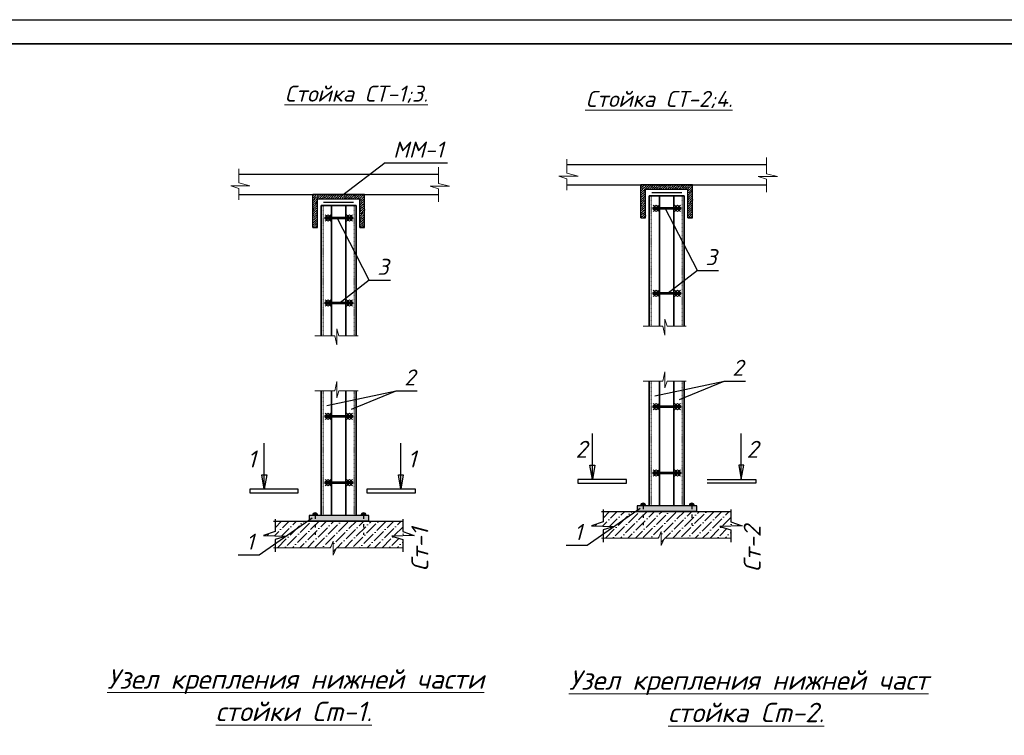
# Model space of a CAD drawing. Header units: millimetres. Extents: x -33345 to 4712671, y -3392 to 121473.
# Tile 361 of 656: x 2054749 to 2075024, y 59461 to 74201. Entities that reach past the tile are written whole.
import ezdxf

# ---------------------------------------------------------------- set-up
doc = ezdxf.new("R2010")
doc.units = ezdxf.units.MM
doc.linetypes.add('ACAD_ISO03W100', pattern=[30, 12, -18])
doc.linetypes.add('DASHED', pattern=[19.05, 12.7, -6.35])
doc.layers.add('_линия', color=7, linetype='Continuous')
doc.layers.add('Сечения', color=7, linetype='Continuous')
for name, color, linetype, lineweight in [('ACO-текст', 7, 'Continuous', 20), ('выпуска', 220, 'Continuous', 35), ('план', 7, 'Continuous', 30), ('Размер 1', 251, 'Continuous', 20), ('Узлы', 134, 'Continuous', 25)]:
    doc.layers.add(name, color=color, linetype=linetype, lineweight=lineweight)
doc.styles.add('_text', font='isocpeui.ttf')
doc.styles.add('ISO', font='isocpeui.ttf')
doc.styles.add('ISOCPEUR', font='isocpeui.ttf', dxfattribs={"height": 300})
doc.styles.get("Standard").update_dxf_attribs({"font": 'arial.ttf'})
doc.linetypes.add('TRACKS', pattern='A,3.81,[130,ltypeshp.shx,S=6.35,R=0,X=0,Y=0],3.81', length=7.62)

# ---------------------------------------------------------------- blocks, each defined once
blk = doc.blocks.new('awertgre')
at = {"ltscale": 20}
blk.add_lwpolyline([(-49481172, 24226618), (-49439172, 24226618), (-49439172, 24196918), (-49481172, 24196918)], close=True, dxfattribs=at)
at = {"lineweight": 35}
blk.add_lwpolyline([(-49479172, 24226118), (-49439672, 24226118), (-49439672, 24197418), (-49479172, 24197418)], close=True, dxfattribs=at)

msp = doc.modelspace()

# ---------------------------------------------------------------- hatches: boundary and pattern name
at = {"lineweight": 13, "ltscale": 0.04}
h = msp.add_hatch(dxfattribs=at)
h.set_pattern_fill('ANSI36', color=256, scale=34.27065, style=0)
h.set_pattern_definition([(45, (1609586.67, 55934.7), (57.704853, 211.584462), [272.023286, -54.404657, 0, -54.404657])])
h.paths.add_polyline_path([(2069627.934, 63775.742), (2069391.824, 63860.96), (2069391.824, 64072.883), (2067431.098, 64072.883), (2066990.12, 63764.392), (2066990.203, 63764.39), (2066990.046, 63764.341), (2066762.982, 63605.496), (2066762.982, 63524.149), (2067905.019, 63524.149), (2067960.571, 63658.838), (2067960.571, 63371.023), (2068028.961, 63524.149), (2069391.824, 63524.149), (2069391.824, 63692.743), (2069164.602, 63764.39)])
h.paths.add_polyline_path([(2067431.098, 64072.883), (2066762.982, 64072.883), (2066762.982, 63860.96), (2066526.872, 63775.742), (2066990.12, 63764.392)])
h = msp.add_hatch(dxfattribs=at)
h.set_pattern_fill('ANSI36', color=256, scale=34.27065, style=0)
h.set_pattern_definition([(45, (1602831.17, 55735.3), (57.704853, 211.584462), [272.023286, -54.404657, 0, -54.404657])])
h.paths.add_polyline_path([(2062872.438, 63576.341), (2062636.327, 63661.559), (2062636.327, 63873.482), (2060675.602, 63873.482), (2060234.623, 63564.992), (2060234.707, 63564.99), (2060234.549, 63564.94), (2060007.486, 63406.096), (2060007.486, 63324.748), (2061149.522, 63324.748), (2061205.075, 63459.438), (2061205.075, 63171.622), (2061273.464, 63324.748), (2062636.327, 63324.748), (2062636.327, 63493.342), (2062409.106, 63564.99)])
h.paths.add_polyline_path([(2060675.602, 63873.482), (2060007.486, 63873.482), (2060007.486, 63661.559), (2059771.375, 63576.341), (2060234.623, 63564.992)])
at = {"layer": 'Сечения', "lineweight": 15}
h = msp.add_hatch(dxfattribs=at)
h.set_pattern_fill('ANSI36', color=256, scale=10.281195, style=0)
h.set_pattern_definition([(45, (338454.985, -604769.112), (17.31145595, 63.47533847), [81.6069859, -16.3213972, 0, -16.3213972])])
h.paths.add_polyline_path([(2068346.875, 70701.855), (2068346.875, 70797.29), (2067797.411, 70797.29), (2067797.411, 70701.855)])
h.paths.add_polyline_path([(2068346.875, 70797.29), (2068346.875, 70701.855), (2068507.456, 70701.855), (2068507.456, 70119.415), (2068602.892, 70119.415), (2068602.892, 70797.29)])
h.paths.add_polyline_path([(2067797.411, 70701.855), (2067797.411, 70797.29), (2067541.394, 70797.29), (2067541.394, 70119.415), (2067636.83, 70119.415), (2067636.83, 70701.855)])
h = msp.add_hatch(dxfattribs=at)
h.set_pattern_fill('ANSI36', color=256, scale=10.281195, style=0)
h.set_pattern_definition([(45, (331699.49, -604968.513), (17.31145595, 63.47533847), [81.6069859, -16.3213972, 0, -16.3213972])])
h.paths.add_polyline_path([(2061591.378, 70502.454), (2061591.378, 70597.89), (2061041.915, 70597.89), (2061041.915, 70502.454)])
h.paths.add_polyline_path([(2061591.378, 70597.89), (2061591.378, 70502.454), (2061751.959, 70502.454), (2061751.959, 69920.015), (2061847.395, 69920.015), (2061847.395, 70597.89)])
h.paths.add_polyline_path([(2061041.915, 70502.454), (2061041.915, 70597.89), (2060785.898, 70597.89), (2060785.898, 69920.015), (2060881.334, 69920.015), (2060881.334, 70502.454)])
at = {"layer": 'Сечения'}
h = msp.add_hatch(color=256, dxfattribs=at)
h.paths.add_polyline_path([(2067586.516, 64189.827), (2067586.516, 64242.277, -0.414213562), (2067638.966, 64189.827)])
h.paths.add_polyline_path([(2067586.516, 64189.827), (2067534.065, 64189.827, -0.414213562), (2067586.516, 64242.277)])
h = msp.add_hatch(color=256, dxfattribs=at)
h.paths.add_polyline_path([(2068587.259, 64189.827), (2068587.259, 64242.277, 0.414213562), (2068534.809, 64189.827)])
h.paths.add_polyline_path([(2068587.259, 64189.827), (2068639.709, 64189.827, 0.414213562), (2068587.259, 64242.277)])
h = msp.add_hatch(color=256, dxfattribs=at)
h.paths.add_polyline_path([(2060831.019, 63990.426), (2060831.019, 64042.877, -0.414213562), (2060883.469, 63990.426)])
h.paths.add_polyline_path([(2060831.019, 63990.426), (2060778.569, 63990.426, -0.414213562), (2060831.019, 64042.877)])
h = msp.add_hatch(color=256, dxfattribs=at)
h.paths.add_polyline_path([(2061831.763, 63990.426), (2061831.763, 64042.877, 0.414213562), (2061779.313, 63990.426)])
h.paths.add_polyline_path([(2061831.763, 63990.426), (2061884.213, 63990.426, 0.414213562), (2061831.763, 64042.877)])
at = {"layer": 'Узлы'}
for points in [[(2068690.702, 64189.827), (2067464.104, 64189.827), (2067464.104, 64072.883), (2068690.702, 64072.883)], [(2061935.206, 63990.426), (2060708.607, 63990.426), (2060708.607, 63873.482), (2061935.206, 63873.482)]]:
    msp.add_hatch(color=256, dxfattribs=at).paths.add_polyline_path(points)

# ---------------------------------------------------------------- linework, layer by layer
at = {"ltscale": 100}
for p, q in [((2062273.985, 71251.268), (2061373.817, 70567.658)), ((2062273.985, 71251.268), (2063561.626, 71251.268)), ((2068703.958, 69035.832), (2068033.441, 70334.289)), ((2061948.461, 68836.431), (2061277.944, 70134.888)), ((2068703.958, 69035.832), (2068077.394, 68545.913)), ((2068703.958, 69035.832), (2069138.334, 69035.832)), ((2061948.461, 68836.431), (2061321.898, 68346.513)), ((2061948.461, 68836.431), (2062382.837, 68836.431)), ((2067829.574, 66450.288), (2069258.447, 66757.987)), ((2068338.168, 66380.941), (2069258.447, 66757.987)), ((2069258.447, 66757.987), (2069692.823, 66757.987)), ((2061074.078, 66250.888), (2062502.95, 66558.586)), ((2061582.671, 66181.54), (2062502.95, 66558.586)), ((2062502.95, 66558.586), (2062937.326, 66558.586)), ((2066435.026, 63376.072), (2067526.202, 64139.413)), ((2059679.529, 63176.671), (2060770.705, 63940.012)), ((2066000.65, 63376.072), (2066435.026, 63376.072)), ((2059245.153, 63176.671), (2059679.529, 63176.671))]:
    msp.add_line(p, q, dxfattribs=at)
at = {"linetype": 'Continuous', "lineweight": 25, "ltscale": 100}
for p, q in [((2066541.987, 64727.16), (2066491.709, 65027.61)), ((2066491.709, 65027.61), (2066592.265, 65027.61)), ((2066592.265, 65027.61), (2066541.987, 64727.16)), ((2069658.965, 65027.61), (2069558.409, 65027.61)), ((2069558.409, 65027.61), (2069608.687, 64727.16)), ((2069608.687, 64727.16), (2069658.965, 65027.61)), ((2059786.491, 64527.759), (2059736.213, 64828.209)), ((2059736.213, 64828.209), (2059836.769, 64828.209)), ((2059836.769, 64828.209), (2059786.491, 64527.759)), ((2062596.405, 64527.759), (2062546.127, 64828.209)), ((2062546.127, 64828.209), (2062646.683, 64828.209)), ((2062646.683, 64828.209), (2062596.405, 64527.759)), ((2066241.987, 64727.16), (2066241.987, 64657.16)), ((2067241.987, 64727.16), (2066241.987, 64727.16)), ((2067241.987, 64657.16), (2067241.987, 64727.16)), ((2068908.687, 64727.16), (2069908.687, 64727.16)), ((2069908.687, 64727.16), (2069908.687, 64657.16)), ((2059486.491, 64527.759), (2059486.491, 64457.759)), ((2060486.491, 64527.759), (2059486.491, 64527.759)), ((2060486.491, 64457.759), (2060486.491, 64527.759)), ((2062896.405, 64527.759), (2061896.405, 64527.759)), ((2061896.405, 64527.759), (2061896.405, 64457.759)), ((2062896.405, 64457.759), (2062896.405, 64527.759)), ((2066241.987, 64657.16), (2067241.987, 64657.16)), ((2069908.687, 64657.16), (2068908.687, 64657.16)), ((2059486.491, 64457.759), (2060486.491, 64457.759)), ((2061896.405, 64457.759), (2062896.405, 64457.759))]:
    msp.add_line(p, q, dxfattribs=at)
for points in [[(2066541.987, 64727.16), (2066541.987, 65677.16)], [(2069608.687, 64727.16), (2069608.687, 65677.16)], [(2059786.491, 64527.759), (2059786.491, 65477.759)], [(2062596.405, 64527.759), (2062596.405, 65477.759)]]:
    msp.add_lwpolyline(points, dxfattribs=at)
at = {"color": 177, "ltscale": 10, "true_color": 0x293189}
for points in [[(2066762.982, 64113.876), (2066762.982, 63860.96), (2066526.872, 63775.742), (2066990.203, 63764.39), (2066762.982, 63692.743), (2066762.982, 63439.897)], [(2069391.824, 64113.876), (2069391.824, 63860.96), (2069627.934, 63775.742), (2069164.602, 63764.39), (2069391.824, 63692.743), (2069391.824, 63439.897)], [(2060007.486, 63914.476), (2060007.486, 63661.559), (2059771.375, 63576.341), (2060234.707, 63564.99), (2060007.486, 63493.342), (2060007.486, 63240.497)], [(2062636.327, 63914.476), (2062636.327, 63661.559), (2062872.438, 63576.341), (2062409.106, 63564.99), (2062636.327, 63493.342), (2062636.327, 63240.497)]]:
    msp.add_lwpolyline(points, dxfattribs=at)
at = {"layer": 'выпуска', "color": 206}
for p, q in [((2068433.523, 70574.977), (2067710.763, 70574.977)), ((2067710.763, 70574.977), (2067710.763, 67890.253)), ((2067923.546, 70574.977), (2067923.546, 67890.253)), ((2068220.74, 70574.977), (2068220.74, 67890.253)), ((2068433.523, 70574.977), (2068433.523, 67890.253)), ((2061678.027, 70375.577), (2060955.266, 70375.577)), ((2060955.266, 70375.577), (2060955.266, 67690.852)), ((2061168.05, 70375.577), (2061168.05, 67690.852)), ((2061465.243, 70375.577), (2061465.243, 67690.852)), ((2061678.027, 70375.577), (2061678.027, 67690.852)), ((2067710.763, 66757.607), (2067710.763, 64189.827)), ((2067923.546, 66757.607), (2067923.546, 64189.827)), ((2068220.74, 66757.607), (2068220.74, 64189.827)), ((2068433.523, 66757.607), (2068433.523, 64189.827)), ((2060955.266, 66558.207), (2060955.266, 63990.426)), ((2061168.05, 66558.207), (2061168.05, 63990.426)), ((2061465.243, 66558.207), (2061465.243, 63990.426)), ((2061678.027, 66558.207), (2061678.027, 63990.426))]:
    msp.add_line(p, q, dxfattribs=at)
at = {"layer": 'выпуска', "color": 0, "linetype": 'DASHED', "lineweight": 20, "ltscale": 0.01}
for p, q in [((2067752.193, 70574.977), (2067752.193, 67890.253)), ((2068392.093, 70574.977), (2068392.093, 67890.253)), ((2060996.696, 70375.577), (2060996.696, 67690.852)), ((2061636.597, 70375.577), (2061636.597, 67690.852)), ((2067752.193, 66757.607), (2067752.193, 64189.827)), ((2068392.093, 66757.607), (2068392.093, 64189.827)), ((2060996.696, 66558.207), (2060996.696, 63990.426)), ((2061636.597, 66558.207), (2061636.597, 63990.426))]:
    msp.add_line(p, q, dxfattribs=at)
at = {"layer": 'план', "lineweight": -2}
for p, q in [((2066017.305, 71216.161), (2070126.98, 71216.161)), ((2059261.809, 71016.761), (2063371.484, 71016.761)), ((2066017.305, 70797.29), (2070126.98, 70797.29)), ((2059261.809, 70597.89), (2063371.484, 70597.89))]:
    msp.add_line(p, q, dxfattribs=at)
at = {"layer": 'план'}
for p, q in [((2068690.702, 64072.883), (2067464.104, 64072.883)), ((2061935.206, 63873.482), (2060708.607, 63873.482))]:
    msp.add_line(p, q, dxfattribs=at)
for points in [[(2066728.294, 64072.883), (2069391.824, 64072.883)], [(2059972.797, 63873.482), (2062636.327, 63873.482)]]:
    msp.add_lwpolyline(points, dxfattribs=at)
at = {"layer": 'Размер 1', "linetype": 'TRACKS', "lineweight": 30, "ltscale": 0.01}
for p, q in [((2068380.579, 70636.244), (2067763.707, 70636.244)), ((2061625.082, 70436.843), (2061008.211, 70436.843))]:
    msp.add_line(p, q, dxfattribs=at)
at = {"layer": 'Размер 1'}
for p, q in [((2067853.69, 70383.397), (2067792.992, 70334.289)), ((2067853.69, 70334.289), (2067792.992, 70383.397)), ((2067914.388, 70383.397), (2067853.69, 70334.289)), ((2067914.388, 70334.289), (2067853.69, 70383.397)), ((2068296.984, 70383.397), (2068236.286, 70334.289)), ((2068296.984, 70334.289), (2068236.286, 70383.397)), ((2068357.683, 70383.397), (2068296.984, 70334.289)), ((2068357.683, 70334.289), (2068296.984, 70383.397)), ((2061098.194, 70183.997), (2061037.495, 70134.888)), ((2061098.194, 70134.888), (2061037.495, 70183.997)), ((2061158.892, 70183.997), (2061098.194, 70134.888)), ((2061158.892, 70134.888), (2061098.194, 70183.997)), ((2061541.488, 70183.997), (2061480.79, 70134.888)), ((2061541.488, 70134.888), (2061480.79, 70183.997)), ((2061602.186, 70183.997), (2061541.488, 70134.888)), ((2061602.186, 70134.888), (2061541.488, 70183.997)), ((2067853.69, 70251.87), (2067792.992, 70300.979)), ((2067853.69, 70300.979), (2067792.992, 70251.87)), ((2067914.388, 70251.87), (2067853.69, 70300.979)), ((2067914.388, 70300.979), (2067853.69, 70251.87)), ((2068296.984, 70251.87), (2068236.286, 70300.979)), ((2068296.984, 70300.979), (2068236.286, 70251.87)), ((2068357.683, 70251.87), (2068296.984, 70300.979)), ((2068357.683, 70300.979), (2068296.984, 70251.87)), ((2061098.194, 70052.469), (2061037.495, 70101.578)), ((2061098.194, 70101.578), (2061037.495, 70052.469)), ((2061158.892, 70052.469), (2061098.194, 70101.578)), ((2061158.892, 70101.578), (2061098.194, 70052.469)), ((2061541.488, 70052.469), (2061480.79, 70101.578)), ((2061541.488, 70101.578), (2061480.79, 70052.469)), ((2061602.186, 70052.469), (2061541.488, 70101.578)), ((2061602.186, 70101.578), (2061541.488, 70052.469)), ((2067853.69, 68628.332), (2067792.992, 68579.223)), ((2067853.69, 68579.223), (2067792.992, 68628.332)), ((2067853.69, 68496.805), (2067792.992, 68545.913)), ((2067853.69, 68545.913), (2067792.992, 68496.805)), ((2067914.388, 68628.332), (2067853.69, 68579.223)), ((2067914.388, 68579.223), (2067853.69, 68628.332)), ((2067914.388, 68496.805), (2067853.69, 68545.913)), ((2067914.388, 68545.913), (2067853.69, 68496.805)), ((2068296.984, 68628.332), (2068236.286, 68579.223)), ((2068296.984, 68579.223), (2068236.286, 68628.332)), ((2068296.984, 68496.805), (2068236.286, 68545.913)), ((2068296.984, 68545.913), (2068236.286, 68496.805)), ((2068357.683, 68628.332), (2068296.984, 68579.223)), ((2068357.683, 68579.223), (2068296.984, 68628.332)), ((2068357.683, 68496.805), (2068296.984, 68545.913)), ((2068357.683, 68545.913), (2068296.984, 68496.805)), ((2061098.194, 68428.931), (2061037.495, 68379.823)), ((2061098.194, 68379.823), (2061037.495, 68428.931)), ((2061098.194, 68297.404), (2061037.495, 68346.513)), ((2061098.194, 68346.513), (2061037.495, 68297.404)), ((2061158.892, 68428.931), (2061098.194, 68379.823)), ((2061158.892, 68379.823), (2061098.194, 68428.931)), ((2061158.892, 68297.404), (2061098.194, 68346.513)), ((2061158.892, 68346.513), (2061098.194, 68297.404)), ((2061541.488, 68428.931), (2061480.79, 68379.823)), ((2061541.488, 68379.823), (2061480.79, 68428.931)), ((2061541.488, 68297.404), (2061480.79, 68346.513)), ((2061541.488, 68346.513), (2061480.79, 68297.404)), ((2061602.186, 68428.931), (2061541.488, 68379.823)), ((2061602.186, 68379.823), (2061541.488, 68428.931)), ((2061602.186, 68297.404), (2061541.488, 68346.513)), ((2061602.186, 68346.513), (2061541.488, 68297.404)), ((2067853.69, 66293.989), (2067792.992, 66244.88)), ((2067853.69, 66244.88), (2067792.992, 66293.989)), ((2067853.69, 66162.461), (2067792.992, 66211.57)), ((2067853.69, 66211.57), (2067792.992, 66162.461)), ((2067914.388, 66293.989), (2067853.69, 66244.88)), ((2067914.388, 66244.88), (2067853.69, 66293.989)), ((2067914.388, 66162.461), (2067853.69, 66211.57)), ((2067914.388, 66211.57), (2067853.69, 66162.461)), ((2068296.984, 66293.989), (2068236.286, 66244.88)), ((2068296.984, 66244.88), (2068236.286, 66293.989)), ((2068296.984, 66162.461), (2068236.286, 66211.57)), ((2068296.984, 66211.57), (2068236.286, 66162.461)), ((2068357.683, 66293.989), (2068296.984, 66244.88)), ((2068357.683, 66244.88), (2068296.984, 66293.989)), ((2068357.683, 66162.461), (2068296.984, 66211.57)), ((2068357.683, 66211.57), (2068296.984, 66162.461)), ((2061098.194, 66094.588), (2061037.495, 66045.479)), ((2061098.194, 66045.479), (2061037.495, 66094.588)), ((2061098.194, 65963.061), (2061037.495, 66012.169)), ((2061098.194, 66012.169), (2061037.495, 65963.061)), ((2061158.892, 66094.588), (2061098.194, 66045.479)), ((2061158.892, 66045.479), (2061098.194, 66094.588)), ((2061158.892, 65963.061), (2061098.194, 66012.169)), ((2061158.892, 66012.169), (2061098.194, 65963.061)), ((2061541.488, 66094.588), (2061480.79, 66045.479)), ((2061541.488, 66045.479), (2061480.79, 66094.588)), ((2061541.488, 65963.061), (2061480.79, 66012.169)), ((2061541.488, 66012.169), (2061480.79, 65963.061)), ((2061602.186, 66094.588), (2061541.488, 66045.479)), ((2061602.186, 66045.479), (2061541.488, 66094.588)), ((2061602.186, 65963.061), (2061541.488, 66012.169)), ((2061602.186, 66012.169), (2061541.488, 65963.061)), ((2067853.69, 64927.906), (2067792.992, 64878.797)), ((2067853.69, 64878.797), (2067792.992, 64927.906)), ((2067914.388, 64927.906), (2067853.69, 64878.797)), ((2067914.388, 64878.797), (2067853.69, 64927.906)), ((2068296.984, 64927.906), (2068236.286, 64878.797)), ((2068296.984, 64878.797), (2068236.286, 64927.906)), ((2068357.683, 64927.906), (2068296.984, 64878.797)), ((2068357.683, 64878.797), (2068296.984, 64927.906)), ((2061098.194, 64728.506), (2061037.495, 64679.397)), ((2061098.194, 64679.397), (2061037.495, 64728.506)), ((2061158.892, 64728.506), (2061098.194, 64679.397)), ((2061158.892, 64679.397), (2061098.194, 64728.506)), ((2061541.488, 64728.506), (2061480.79, 64679.397)), ((2061541.488, 64679.397), (2061480.79, 64728.506)), ((2061602.186, 64728.506), (2061541.488, 64679.397)), ((2061602.186, 64679.397), (2061541.488, 64728.506)), ((2067853.69, 64796.379), (2067792.992, 64845.488)), ((2067853.69, 64845.488), (2067792.992, 64796.379)), ((2067914.388, 64796.379), (2067853.69, 64845.488)), ((2067914.388, 64845.488), (2067853.69, 64796.379)), ((2068296.984, 64796.379), (2068236.286, 64845.488)), ((2068296.984, 64845.488), (2068236.286, 64796.379)), ((2068357.683, 64796.379), (2068296.984, 64845.488)), ((2068357.683, 64845.488), (2068296.984, 64796.379)), ((2061098.194, 64596.978), (2061037.495, 64646.087)), ((2061098.194, 64646.087), (2061037.495, 64596.978)), ((2061158.892, 64596.978), (2061098.194, 64646.087)), ((2061158.892, 64646.087), (2061098.194, 64596.978)), ((2061541.488, 64596.978), (2061480.79, 64646.087)), ((2061541.488, 64646.087), (2061480.79, 64596.978)), ((2061602.186, 64596.978), (2061541.488, 64646.087)), ((2061602.186, 64646.087), (2061541.488, 64596.978)), ((2066728.294, 63524.149), (2067905.019, 63524.149)), ((2067905.019, 63524.149), (2067960.571, 63658.838)), ((2067960.571, 63658.838), (2067960.571, 63371.023)), ((2067960.571, 63371.023), (2068028.961, 63524.149)), ((2068028.961, 63524.149), (2069391.824, 63524.149)), ((2059972.797, 63324.748), (2061149.522, 63324.748)), ((2061149.522, 63324.748), (2061205.075, 63459.438)), ((2061205.075, 63459.438), (2061205.075, 63171.622)), ((2061205.075, 63171.622), (2061273.464, 63324.748)), ((2061273.464, 63324.748), (2062636.327, 63324.748))]:
    msp.add_line(p, q, dxfattribs=at)
for points in [[(2066017.305, 71328.457), (2066017.305, 71036.788), (2066246.961, 70980.365), (2065849.106, 70980.365), (2066017.305, 70926.315), (2066017.305, 70691.271)], [(2070126.98, 71361.392), (2070126.98, 71026.992), (2070356.636, 70970.569), (2069958.781, 70970.569), (2070126.98, 70916.519), (2070126.98, 70648.197)], [(2059261.809, 71129.057), (2059261.809, 70837.388), (2059491.464, 70780.964), (2059093.61, 70780.964), (2059261.809, 70726.914), (2059261.809, 70491.87)], [(2063371.484, 71161.991), (2063371.484, 70827.592), (2063601.139, 70771.168), (2063203.285, 70771.168), (2063371.484, 70717.118), (2063371.484, 70448.796)], [(2067585.534, 67890.253), (2067995.782, 67890.253), (2068036.229, 67702.933), (2068036.229, 68033.137), (2068078.816, 67890.253), (2068472.733, 67890.253)], [(2060830.037, 67690.852), (2061240.285, 67690.852), (2061280.732, 67503.532), (2061280.732, 67833.737), (2061323.319, 67690.852), (2061717.237, 67690.852)], [(2067585.534, 66757.607), (2067995.782, 66757.607), (2068036.229, 66944.927), (2068036.229, 66614.723), (2068078.816, 66757.607), (2068472.733, 66757.607)], [(2060830.037, 66558.207), (2061240.285, 66558.207), (2061280.732, 66745.527), (2061280.732, 66415.322), (2061323.319, 66558.207), (2061717.237, 66558.207)]]:
    msp.add_lwpolyline(points, dxfattribs=at)
at = {"layer": 'Сечения'}
for p, q in [((2067541.394, 70119.415), (2067541.394, 70797.29)), ((2068602.892, 70797.29), (2067541.394, 70797.29)), ((2068602.892, 70119.415), (2068602.892, 70797.29)), ((2060785.898, 69920.015), (2060785.898, 70597.89)), ((2061847.395, 70597.89), (2060785.898, 70597.89)), ((2061847.395, 69920.015), (2061847.395, 70597.89)), ((2067636.83, 70119.415), (2067636.83, 70701.855)), ((2068507.456, 70701.855), (2067636.83, 70701.855)), ((2068507.456, 70119.415), (2068507.456, 70701.855)), ((2060881.334, 69920.015), (2060881.334, 70502.454)), ((2061751.959, 70502.454), (2060881.334, 70502.454)), ((2061751.959, 69920.015), (2061751.959, 70502.454)), ((2067541.394, 70119.415), (2067636.83, 70119.415)), ((2068507.456, 70119.415), (2068602.892, 70119.415)), ((2060785.898, 69920.015), (2060881.334, 69920.015)), ((2061751.959, 69920.015), (2061847.395, 69920.015))]:
    msp.add_line(p, q, dxfattribs=at)
at = {"layer": 'Сечения', "linetype": 'ACAD_ISO03W100', "ltscale": 6}
for p, q in [((2067586.516, 64189.827), (2067586.516, 63786.786)), ((2068587.259, 64189.827), (2068587.259, 63786.786)), ((2060831.019, 63990.426), (2060831.019, 63587.385)), ((2061831.763, 63990.426), (2061831.763, 63587.385))]:
    msp.add_line(p, q, dxfattribs=at)
at = {"layer": 'Сечения'}
for points in [[(2068357.683, 70300.979), (2067792.992, 70300.979), (2067792.992, 70334.289), (2068357.683, 70334.289)], [(2061602.186, 70101.578), (2061037.495, 70101.578), (2061037.495, 70134.888), (2061602.186, 70134.888)], [(2068357.683, 68545.913), (2067792.992, 68545.913), (2067792.992, 68579.223), (2068357.683, 68579.223)], [(2061602.186, 68346.513), (2061037.495, 68346.513), (2061037.495, 68379.823), (2061602.186, 68379.823)], [(2068357.683, 66211.57), (2067792.992, 66211.57), (2067792.992, 66244.88), (2068357.683, 66244.88)], [(2061602.186, 66012.169), (2061037.495, 66012.169), (2061037.495, 66045.479), (2061602.186, 66045.479)], [(2061602.186, 64646.087), (2061037.495, 64646.087), (2061037.495, 64679.397), (2061602.186, 64679.397)], [(2068357.683, 64845.488), (2067792.992, 64845.488), (2067792.992, 64878.797), (2068357.683, 64878.797)]]:
    msp.add_lwpolyline(points, close=True, dxfattribs=at)
for centre in [(2067586.516, 64189.827), (2068587.259, 64189.827), (2060831.019, 63990.426), (2061831.763, 63990.426)]:
    msp.add_arc(centre, 52.45, 0, 180, dxfattribs=at)
at = {"layer": 'Узлы'}
for points in [[(2068690.702, 64189.827), (2067464.104, 64189.827), (2067464.104, 64072.883), (2068690.702, 64072.883)], [(2061935.206, 63990.426), (2060708.607, 63990.426), (2060708.607, 63873.482), (2061935.206, 63873.482)]]:
    msp.add_lwpolyline(points, close=True, dxfattribs=at)

# ---------------------------------------------------------------- block references
at = {"layer": '_линия', "color": 18, "true_color": 0x000000}
msp.add_blockref('awertgre', (51533604.725, -24152417.108, 1359241.5), dxfattribs=at)

# ---------------------------------------------------------------- texts
at = {"lineweight": 0, "ltscale": 20, "char_height": 330, "width": 5022.81889, "attachment_point": 1, "style": 'ISOCPEUR'}
for s, insert in [('{\\L\\C0;Cтойка CТ-1;3.}', (2060198.71, 72842.975)), ('{\\L\\C0;Cтойка CТ-2;4.}', (2066396.102, 72734.357))]:
    msp.add_mtext(s, dxfattribs=dict(at, insert=insert))
at = {"linetype": 'Continuous', "lineweight": 25, "ltscale": 100, "char_height": 350, "width": 465.87121}
for s, insert, attachment_point in [('{\\fISOCPEUR|b0|i1|c0|p34;2}', (2066193.54, 65527.16), 1), ('{\\fISOCPEUR|b0|i1|c0|p34;2}', (2069957.134, 65527.16), 3), ('{\\fISOCPEUR|b0|i1|c0|p34;1}', (2059438.044, 65327.759), 1), ('{\\fISOCPEUR|b0|i1|c0|p34;1}', (2062738.034, 65327.759), 1)]:
    msp.add_mtext(s, dxfattribs=dict(at, insert=insert, attachment_point=attachment_point))
at = {"insert": (351439.431, 62275.551), "char_height": 500, "width": 9875.6458, "attachment_point": 1, "style": 'ISO'}
msp.add_mtext('\\pi4343.31532;{\\LА-А\\P\\pi0;Армирование приямка. M 1:20}', dxfattribs=at)
at = {"layer": 'ACO-текст', "ltscale": 100, "char_height": 400, "attachment_point": 1}
for s, width, insert, style in [('\\pxi1.29697;{\\LУзел крепления нижней части \\P\\pi6.87916;стойки Сm-1.}', 8866.96611, (2056033.192, 60819.403), '_text'), ('\\pxi2.15495;{\\LУзел крепления нижней част \\P\\pi7.25495;стойка Сm-2.}', 9250.02412, (2065198.037, 60797.622), 'ISOCPEUR')]:
    msp.add_mtext_dynamic_manual_height_columns(s, width=width, gutter_width=1500, heights=[0], dxfattribs=dict(at, insert=insert, style=style))
at = {"layer": 'Сечения', "linetype": 'Continuous', "lineweight": 20, "ltscale": 70, "char_height": 330, "width": 31438.36857, "attachment_point": 1, "style": 'ISOCPEUR'}
for s, insert in [('{\\C0;ММ-1}', (2062439.292, 71689.459)), ('{\\C0;3}', (2068869.264, 69474.023)), ('{\\C0;3}', (2062113.768, 69274.623)), ('{\\C0;2}', (2069423.753, 67196.178)), ('{\\C0;2}', (2062668.257, 66996.777)), ('{\\C0;1}', (2066165.956, 63814.263)), ('{\\C0;1}', (2059410.46, 63614.863))]:
    msp.add_mtext(s, dxfattribs=dict(at, insert=insert))
at = {"layer": 'Сечения', "linetype": 'Continuous', "lineweight": 20, "ltscale": 70, "char_height": 350, "width": 31438.36857, "attachment_point": 1, "rotation": 90, "style": 'ISOCPEUR'}
for s, insert in [('{\\C0;Ст-1}', (2062813.977, 62840.274)), ('{\\C0;Ст-2}', (2069658.031, 62824.273))]:
    msp.add_mtext(s, dxfattribs=dict(at, insert=insert))

doc.saveas('drawing.dxf')
